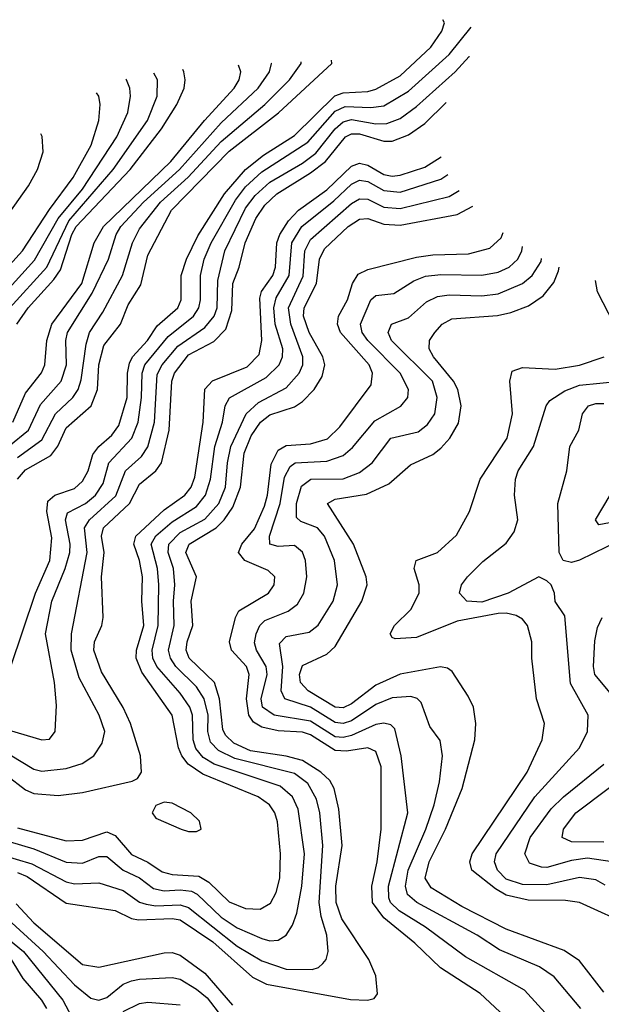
# Model space of a CAD drawing. Header units: inches. Extents: x 1305375 to 1407406, y 744550 to 841633.
# Tile 264 of 509: x 1351376 to 1352804, y 837160 to 839578. Entities that reach past the tile are written whole.
import ezdxf

# ---------------------------------------------------------------- set-up
doc = ezdxf.new("R2010")
doc.units = ezdxf.units.IN
doc.header["$MEASUREMENT"] = 0
doc.layers.add('B3853', color=7, linetype='Continuous')

msp = doc.modelspace()

# ---------------------------------------------------------------- linework, layer by layer
at = {"layer": 'B3853', "color": 5}
for points, elevation in [([(1351350, 837833.5), (1351430, 837809.6), (1351449, 837811), (1351462.6, 837830), (1351466.3, 837893.7), (1351461.4, 837950), (1351438.8, 838070), (1351454.7, 838150), (1351487.5, 838230), (1351498.8, 838270), (1351499.7, 838290), (1351488, 838350), (1351492.9, 838367.1), (1351537, 838390), (1351561.9, 838410), (1351581, 838439), (1351594.3, 838490), (1351651.2, 838550), (1351666.5, 838590), (1351675.1, 838650), (1351676.5, 838710), (1351683.3, 838730), (1351740.4, 838799.6), (1351802.7, 838850), (1351815.5, 838870), (1351819.6, 838890), (1351819.6, 838950), (1351828.7, 838990), (1351846, 839030), (1351905.5, 839134.5), (1351930, 839167.3), (1351970, 839204.1), (1352082.7, 839277.3), (1352150, 839353.3), (1352175, 839365), (1352238, 839362), (1352270, 839366.3), (1352330, 839402), (1352430, 839492.3), (1352483.9, 839559.6)], 2060), ([(1351352.8, 837987.2), (1351414.8, 838170), (1351449.5, 838250), (1351454.3, 838305.7), (1351442.5, 838370), (1351444.5, 838395.5), (1351462.1, 838410), (1351510, 838426.9), (1351530, 838444.7), (1351543.7, 838470), (1351555, 838510), (1351570.3, 838529.7), (1351602.3, 838557.7), (1351618.9, 838581.1), (1351639.3, 838650), (1351640.2, 838710), (1351645.2, 838734.8), (1351652.7, 838750), (1351689.1, 838790), (1351713.5, 838826.5), (1351763.8, 838870), (1351772.1, 838890), (1351772.5, 838950), (1351785.6, 838990), (1351812.9, 839047.1), (1351878.2, 839150), (1351930.2, 839210), (1351974.6, 839245.4), (1352050, 839293.4), (1352149.5, 839390.5), (1352170, 839398.4), (1352230, 839401.7), (1352250, 839407), (1352310, 839439.9), (1352385.1, 839510), (1352412.2, 839550), (1352418.8, 839570), (1352414.9, 839577.8)], 2080), ([(1351352.6, 837772.6), (1351410, 837738), (1351430, 837732.6), (1351490, 837739.1), (1351528.7, 837751.3), (1351557.3, 837770), (1351578.3, 837801.7), (1351584.4, 837830), (1351570.7, 837870), (1351521.9, 837961.9), (1351502.1, 838030), (1351502.8, 838070), (1351541.7, 838270), (1351534.5, 838330), (1351547.3, 838350), (1351611.5, 838408.5), (1351635.7, 838470), (1351674.4, 838505.6), (1351690.6, 838529.4), (1351706.8, 838590), (1351713.4, 838706.6), (1351725.6, 838730), (1351763.9, 838776.1), (1351830, 838821.7), (1351853.3, 838850), (1351860.4, 838870), (1351862.5, 838937.5), (1351879.4, 839010), (1351930, 839114.7), (1351953.7, 839146.3), (1351990, 839178.9), (1352070, 839225.4), (1352102.5, 839250), (1352150, 839310), (1352170, 839326.9), (1352190, 839332.4), (1352250, 839321.9), (1352277.4, 839322.6), (1352310, 839335.1), (1352350, 839364.3), (1352444.6, 839450), (1352479.4, 839487.4), (1352479.7, 839487.7)], 2040), ([(1351349.4, 838530.6), (1351397.6, 838570), (1351427.1, 838632.9), (1351477.4, 838690), (1351490.6, 838730), (1351489.2, 838790), (1351493.1, 838810), (1351553.7, 838906.3), (1351593.4, 838990), (1351612.7, 839050), (1351624.2, 839070), (1351679.6, 839130), (1351768, 839210), (1351870, 839324.6), (1351961.5, 839410), (1351988.9, 839450), (1351993.5, 839470), (1351993.2, 839471.2)], 2160), ([(1351358.6, 838590), (1351390, 838661), (1351429.1, 838710.9), (1351437.2, 838730), (1351442.1, 838790), (1351454.4, 838830), (1351528.2, 838930), (1351558.8, 839030), (1351581.2, 839070), (1351746.9, 839230), (1351829.6, 839330.4), (1351902.4, 839410), (1351914.5, 839430), (1351919, 839450), (1351913.2, 839465.9)], 2180), ([(1351370, 838450), (1351390, 838472.4), (1351452.4, 838507.6), (1351469, 838531), (1351490, 838575.9), (1351551.2, 838630), (1351566.4, 838670), (1351569.8, 838730), (1351582.3, 838777.7), (1351622.8, 838830), (1351642.2, 838877.8), (1351672.9, 838927.1), (1351690, 838999.5), (1351748.6, 839110), (1351890, 839255.4), (1352010.7, 839349.3), (1352142, 839470), (1352141, 839478.3)], 2120), ([(1351370, 838502.9), (1351430, 838545.9), (1351463.3, 838610), (1351506.1, 838650), (1351519.2, 838670), (1351526.8, 838693.2), (1351538.5, 838781.5), (1351546.9, 838810), (1351579.9, 838860.1), (1351628.3, 838950), (1351652.8, 839030), (1351670, 839064), (1351721.2, 839130), (1351789.1, 839190.9), (1351870, 839278.7), (1351977.5, 839370), (1352037.8, 839430), (1352066.9, 839470), (1352067, 839474.2)], 2140), ([(1351351.1, 838870), (1351442.2, 838970), (1351496.1, 839083.9), (1351604.8, 839210), (1351689.2, 839330), (1351713.2, 839390), (1351713.7, 839430), (1351705.2, 839446.7)], 2240), ([(1351369, 838830), (1351396.3, 838870), (1351459.9, 838940.1), (1351476, 838964), (1351503.4, 839050), (1351514.5, 839070), (1351646.5, 839210), (1351724.1, 839310), (1351761.8, 839370), (1351779.3, 839410), (1351782.1, 839430), (1351778.7, 839450), (1351775.9, 839455.2)], 2220), ([(1351286.5, 838850), (1351412.3, 838987.7), (1351470, 839090), (1351530, 839162.1), (1351614.2, 839290), (1351641, 839350), (1351647.5, 839390), (1351646.2, 839410), (1351637.8, 839430), (1351636.4, 839431.4)], 2260), ([(1351255.2, 838870), (1351382.3, 839010), (1351448.5, 839111.5), (1351507, 839190), (1351551.5, 839270), (1351570.3, 839330), (1351573.4, 839370), (1351570.3, 839390), (1351564, 839397.9)], 2280), ([(1351343.1, 837723.1), (1351390, 837687.1), (1351410, 837677.7), (1351470, 837672.9), (1351530, 837680.1), (1351651.6, 837708.4), (1351665, 837715), (1351674.6, 837730), (1351671.9, 837770), (1351648.1, 837850), (1351630, 837888.8), (1351576.8, 837976.8), (1351557.7, 838030), (1351559.6, 838050), (1351577.1, 838090), (1351580.3, 838110), (1351576.9, 838210), (1351582.9, 838270), (1351576.8, 838310), (1351581.7, 838330), (1351645.3, 838390), (1351670, 838437.3), (1351710.1, 838469.9), (1351724.1, 838490), (1351742.7, 838570), (1351749.6, 838690), (1351755.9, 838710), (1351790, 838754.8), (1351852.6, 838787.4), (1351882, 838818), (1351896.6, 838863.4), (1351899.2, 838930), (1351914.8, 838970), (1351928.9, 839030), (1351955.3, 839090), (1351977.5, 839122.5), (1352007, 839150), (1352090, 839201.5), (1352126.8, 839230), (1352175.6, 839290), (1352190, 839297.2), (1352210, 839297.3), (1352270, 839279.7), (1352290, 839279.7), (1352330, 839295.1), (1352370, 839323.2), (1352422.8, 839374.6)], 2020), ([(1350451, 838865.5), (1350442.8, 838830), (1350442.3, 838810), (1350452.9, 838770), (1350484.5, 838730), (1350530, 838699.5), (1350590, 838675.1), (1350630, 838666.7), (1350750, 838669.1), (1350850, 838642.6), (1350890, 838636.8), (1350930, 838636.8), (1350970, 838645), (1351025.8, 838674.2), (1351076.9, 838723.1), (1351122.5, 838790), (1351198.3, 838921.7), (1351268.5, 839011.5), (1351350, 839102.6), (1351397.4, 839170), (1351419.8, 839210), (1351433.2, 839253.2), (1351430.8, 839290.8), (1351427.9, 839297.5)], 2320), ([(1351370, 837593.9), (1351490, 837561.6), (1351530, 837563.6), (1351590, 837583.8), (1351610, 837575.1), (1351650, 837528.2), (1351690, 837509.5), (1351725.6, 837485.6), (1351750, 837479.3), (1351815.2, 837475.2), (1351840.1, 837460.1), (1351890, 837411.6), (1351930, 837395.3), (1351966.2, 837393.8), (1351991.6, 837408.4), (1352005.4, 837434.6), (1352014.3, 837470), (1352015.8, 837530), (1352008.3, 837608.3), (1352002.1, 837630), (1351989, 837650), (1351961.1, 837670), (1351825.7, 837725.7), (1351789.7, 837749.7), (1351773.4, 837770), (1351765.4, 837790), (1351749.7, 837870), (1351675.9, 837975.9), (1351661.6, 838010), (1351662.7, 838030), (1351680.4, 838090), (1351675.6, 838150), (1351676.9, 838210), (1351670, 838250), (1351656.3, 838290), (1351661, 838310), (1351730, 838374.6), (1351781.3, 838410), (1351796.4, 838430), (1351805.3, 838454.7), (1351826, 838590), (1351830, 838670.6), (1351848.9, 838691.1), (1351934.4, 838725.6), (1351963.9, 838756.1), (1351970, 838790), (1351965.6, 838894.4), (1351969.7, 838910.3), (1351997.1, 838950), (1352003.8, 838970), (1352007.3, 839030), (1352014.2, 839050), (1352035.7, 839084.3), (1352060.5, 839110), (1352130, 839160.4), (1352190, 839217.9), (1352210, 839225.6), (1352230, 839220.3), (1352270, 839198), (1352290, 839193.9), (1352310, 839196), (1352370, 839215.4), (1352410.1, 839240.7)], 1980), ([(1351350, 837559.6), (1351410, 837541.8), (1351490, 837509.6), (1351530, 837506.8), (1351570, 837522.8), (1351590, 837523.2), (1351629.4, 837489.4), (1351670, 837470.5), (1351704.4, 837444.4), (1351730, 837439.2), (1351770, 837441.6), (1351797.8, 837437.8), (1351811, 837431), (1351870, 837374.5), (1351910, 837348.4), (1351970, 837321.8), (1351990, 837316.5), (1352010, 837317.5), (1352030.2, 837329.8), (1352045.4, 837354.6), (1352055.8, 837384.2), (1352068.5, 837450), (1352074.7, 837530), (1352059.6, 837639.6), (1352045.3, 837670), (1352015.5, 837695.5), (1351852.8, 837750), (1351826, 837766), (1351808, 837788), (1351801.2, 837810), (1351800.1, 837870), (1351793.1, 837890), (1351770, 837924.3), (1351712.1, 837990), (1351702.5, 838010), (1351700.8, 838030), (1351715.5, 838090), (1351717.1, 838190), (1351713.8, 838230), (1351698.6, 838290), (1351709.7, 838310.3), (1351750, 838344.7), (1351810, 838382.4), (1351831.8, 838410), (1351844.5, 838450), (1351854.4, 838530), (1351873.2, 838590), (1351879.8, 838630), (1351890.7, 838649.3), (1351980.9, 838699.1), (1352012.6, 838730), (1352020.7, 838750), (1352021.8, 838770), (1352002.9, 838830), (1351999.8, 838870), (1352005.4, 838894.6), (1352037.6, 838950), (1352044.1, 839030), (1352068.4, 839070), (1352146.9, 839133.1), (1352190, 839174.3), (1352210, 839184), (1352230, 839180.4), (1352270, 839158.1), (1352310, 839154.7), (1352410, 839186.4), (1352426.8, 839198)], 1960), ([(1351328.4, 837528.4), (1351405.4, 837505.4), (1351490, 837460.9), (1351510, 837456.3), (1351570, 837458.5), (1351630, 837439.9), (1351670, 837411.2), (1351685.8, 837405.8), (1351710, 837402.4), (1351770, 837404.4), (1351790, 837398.2), (1351910, 837302.6), (1351970, 837267.1), (1352030, 837246.7), (1352093.9, 837246.1), (1352109.1, 837250.9), (1352119.7, 837260.3), (1352127.7, 837270), (1352133, 837290), (1352129.5, 837330), (1352115.6, 837375.6), (1352111.2, 837410), (1352119.5, 837550), (1352112.4, 837630), (1352104.1, 837664.1), (1352082.7, 837702.7), (1352050, 837727.1), (1351903.8, 837763.8), (1351863.7, 837783.7), (1351844.1, 837804.1), (1351837.8, 837830), (1351838.5, 837870), (1351828.9, 837910), (1351810, 837939.8), (1351759, 837990), (1351745.6, 838010), (1351741.1, 838030), (1351755.1, 838090), (1351753, 838150), (1351756.8, 838190), (1351753.5, 838230), (1351740.4, 838270), (1351741.7, 838290), (1351770, 838318.6), (1351830, 838351.6), (1351864.9, 838390), (1351881.3, 838430), (1351885.8, 838490), (1351894.2, 838530), (1351931.5, 838610), (1351961.7, 838638.3), (1352030, 838674.3), (1352062.2, 838710), (1352070.5, 838730), (1352071.2, 838750), (1352041.1, 838830), (1352036, 838870), (1352071.9, 838948.1), (1352075.5, 839010), (1352090, 839038.5), (1352190, 839126.7), (1352210, 839137.9), (1352230, 839137.3), (1352270, 839117.9), (1352310, 839114.1), (1352430, 839144), (1352454.3, 839158.7)], 1940), ([(1351370, 837483.8), (1351394.1, 837474.1), (1351490, 837408.9), (1351610, 837390.9), (1351650, 837371.3), (1351667.5, 837367.5), (1351750, 837371), (1351770, 837367.9), (1351850, 837313.4), (1351947, 837227), (1351981.2, 837210), (1352188.1, 837171.9), (1352229.2, 837170.8), (1352245.8, 837174.2), (1352254.3, 837185.7), (1352249.9, 837230), (1352233.1, 837270), (1352166.2, 837370), (1352152.4, 837410), (1352152.2, 837450), (1352167.1, 837550), (1352159.1, 837639.1), (1352147.8, 837690), (1352136.7, 837710), (1352114.9, 837730), (1352070, 837758.6), (1352030, 837769.5), (1351942.5, 837782.5), (1351901.3, 837801.2), (1351880.9, 837820.9), (1351874.8, 837834.8), (1351866.4, 837910), (1351853.9, 837950), (1351791.7, 838010), (1351784.6, 838030), (1351786.7, 838050), (1351800.7, 838090), (1351796.6, 838150), (1351809.9, 838210), (1351783.9, 838270), (1351791.5, 838290), (1351857.8, 838330), (1351878, 838350), (1351899, 838381), (1351918, 838430), (1351926.7, 838513.3), (1351944.3, 838555.7), (1351966.7, 838590), (1351990, 838607.4), (1352050, 838627.3), (1352070, 838640.2), (1352098.6, 838670), (1352117.9, 838702.1), (1352124.6, 838730), (1352120, 838750), (1352086.2, 838810), (1352072.6, 838850), (1352073.8, 838870), (1352104.7, 838930), (1352112, 838990), (1352124.4, 839015.6), (1352181.8, 839070), (1352210, 839088.1), (1352230, 839089.3), (1352270, 839075.4), (1352310, 839073.5), (1352450, 839099.7), (1352488.4, 839120.3)], 1920), ([(1352567, 837130), (1352506.5, 837186.5), (1352409.1, 837250), (1352345.9, 837310), (1352270, 837372.4), (1352242, 837410), (1352239.8, 837450), (1352253.3, 837510), (1352262.9, 837590), (1352263.1, 837743.1), (1352250, 837781.1), (1352230, 837790.2), (1352178.2, 837781.8), (1352150, 837783.8), (1352090, 837821.7), (1352070, 837828.3), (1352010, 837831.4), (1351970, 837841.1), (1351950, 837853.4), (1351937.9, 837870), (1351932.2, 837910), (1351939.4, 837970), (1351932.1, 837990), (1351895.4, 838030), (1351890.6, 838050), (1351905.1, 838110), (1351914, 838126), (1351986.5, 838170), (1352000.3, 838190), (1352002.4, 838210), (1351985.4, 838225.4), (1351928.5, 838250), (1351913, 838270), (1351921, 838290), (1351952.3, 838327.7), (1351976.5, 838383.5), (1351984.4, 838410), (1351993.2, 838486.8), (1352010, 838520.9), (1352030, 838532.2), (1352090, 838536.4), (1352131.1, 838548.9), (1352161.9, 838578.1), (1352238.5, 838681.5), (1352241.8, 838710), (1352233.4, 838730), (1352163.4, 838810), (1352155.6, 838830), (1352158.3, 838850), (1352180.7, 838890), (1352192.4, 838930), (1352206.7, 838953.3), (1352230, 838964.5), (1352350, 838994.5), (1352390, 839000.4), (1352477.3, 839002.7), (1352530, 839016.9), (1352557.4, 839042.6), (1352562.8, 839055.5)], 1880), ([(1352674.3, 837130), (1352615.2, 837195.2), (1352470, 837276.6), (1352372.2, 837350), (1352307.1, 837390), (1352286, 837410), (1352281.7, 837421.7), (1352281, 837450), (1352328.3, 837630), (1352312.2, 837770), (1352296.4, 837836.4), (1352286.7, 837846.7), (1352270, 837850.2), (1352250, 837846.9), (1352190, 837820.2), (1352170, 837815.2), (1352150, 837817.3), (1352090, 837855.8), (1352000.2, 837870), (1351971.5, 837890), (1351968.8, 837910), (1351983.3, 837970), (1351981.1, 837990), (1351957.2, 838030), (1351952.3, 838047.7), (1351955.9, 838070), (1351965.4, 838090), (1351977.6, 838102.4), (1352034.4, 838125.6), (1352057.4, 838142.6), (1352073.1, 838170), (1352080.6, 838210), (1352077.1, 838250), (1352070, 838270.5), (1352050, 838287), (1352010, 838284.7), (1351990, 838289.9), (1351989.2, 838310), (1352015.2, 838390), (1352025.6, 838454.4), (1352039.5, 838480.5), (1352052, 838490), (1352130, 838493.5), (1352170, 838508.1), (1352192.4, 838527.6), (1352247.3, 838592.7), (1352311, 838629), (1352328.4, 838650), (1352329.9, 838670), (1352309.6, 838710), (1352230.7, 838790), (1352216.7, 838810), (1352212.2, 838830), (1352237.7, 838890), (1352250, 838901), (1352294.3, 838905.7), (1352343, 838937), (1352371.8, 838948.2), (1352410, 838952.5), (1352510, 838950.9), (1352550, 838957.6), (1352577.7, 838970), (1352598.3, 838990), (1352608.4, 839010), (1352610.3, 839021.2)], 1860), ([(1352753, 837150), (1352687.6, 837227.6), (1352652.2, 837252.2), (1352553.6, 837293.6), (1352498.9, 837330), (1352350.3, 837410.3), (1352328.1, 837430), (1352322.6, 837450), (1352329.6, 837490), (1352372.7, 837590), (1352393.2, 837650), (1352406.3, 837706.3), (1352413.5, 837770), (1352408.2, 837808.2), (1352382.2, 837842.2), (1352361, 837901), (1352351.4, 837911.4), (1352335.7, 837915.7), (1352290, 837913.1), (1352250, 837896), (1352190, 837856.3), (1352170, 837849.6), (1352150, 837851.8), (1352090, 837889.8), (1352026.5, 837910), (1352017.5, 837930), (1352021.8, 837990), (1352013.7, 838046.3), (1352030, 838063.6), (1352086.1, 838073.9), (1352108.7, 838091.3), (1352145.4, 838150), (1352155.5, 838190), (1352148.5, 838250), (1352123.8, 838310), (1352107.2, 838330), (1352066, 838346), (1352055.4, 838355.4), (1352055.1, 838390), (1352067.7, 838432.3), (1352090.4, 838449.6), (1352169.5, 838450.5), (1352210, 838465.8), (1352240.8, 838490), (1352287, 838550), (1352353.8, 838566.2), (1352376.5, 838583.5), (1352394.5, 838610), (1352400.2, 838650), (1352388.8, 838690), (1352288.3, 838790), (1352279.9, 838810), (1352288.1, 838830), (1352330, 838845.8), (1352374.8, 838885.2), (1352401.5, 838898.5), (1352430, 838901.9), (1352510, 838899.9), (1352550, 838904.7), (1352610.3, 838930), (1352633.9, 838950), (1352655.5, 838984.5), (1352656.6, 838991.2)], 1840), ([(1352810, 837189.9), (1352750, 837266.9), (1352712.6, 837292.6), (1352570, 837344.8), (1352460.8, 837400.8), (1352385.9, 837445.9), (1352371.5, 837470), (1352381.2, 837510), (1352420.7, 837590), (1352461.9, 837690), (1352493.1, 837810), (1352495.6, 837850), (1352489.5, 837890), (1352477, 837917), (1352437.3, 837977.3), (1352425.8, 837985.8), (1352408.5, 837988.5), (1352310, 837970.7), (1352250, 837943.9), (1352190, 837898.4), (1352170, 837888.5), (1352150, 837890.2), (1352084, 837930), (1352064.7, 837950), (1352062.8, 837970), (1352070, 837992.5), (1352130, 838019.7), (1352150, 838038.6), (1352216, 838150), (1352228.9, 838190), (1352226.4, 838210), (1352194.8, 838290), (1352131.2, 838390), (1352150, 838400.9), (1352227.1, 838412.9), (1352281.8, 838438.2), (1352335.3, 838484.7), (1352389.9, 838510), (1352410, 838525.7), (1352431.4, 838550), (1352452.7, 838587.3), (1352459.4, 838630), (1352451.3, 838670), (1352441, 838690), (1352391.9, 838750), (1352380.9, 838770), (1352382.1, 838790), (1352394.8, 838810), (1352412.8, 838830), (1352436.3, 838843.7), (1352548.3, 838851.7), (1352581.5, 838858.5), (1352625.1, 838874.9), (1352660.6, 838899.4), (1352687.2, 838932.8), (1352698.7, 838961.3), (1352700.1, 838970.1)], 1820), ([(1352835.5, 838830), (1352794, 838910), (1352789.2, 838937.4)], 1780), ([(1352883, 837350), (1352750, 837409.9), (1352715.5, 837415.5), (1352623.8, 837416.2), (1352570, 837428.2), (1352543.6, 837443.6), (1352485.7, 837490), (1352480.6, 837510), (1352486.5, 837530), (1352621.5, 837730), (1352658.2, 837810), (1352664.3, 837850), (1352644.2, 837910), (1352632.6, 838010), (1352633.4, 838050), (1352622.2, 838090), (1352610, 838105.9), (1352594.5, 838114.5), (1352570, 838120.7), (1352550, 838119.7), (1352450, 838101.3), (1352350, 838061.1), (1352297.8, 838057.8), (1352290, 838061.1), (1352285.4, 838070), (1352296.1, 838090), (1352336.2, 838130), (1352356.8, 838170), (1352356, 838190), (1352344.1, 838230), (1352348.9, 838250), (1352401.6, 838270), (1352447.9, 838312.1), (1352479.9, 838370), (1352505.8, 838450), (1352572.1, 838550), (1352585.7, 838610), (1352578.7, 838690), (1352585, 838715), (1352610, 838724.1), (1352690, 838719.5), (1352750.4, 838729.6), (1352810.2, 838749.8)], 1780), ([(1352812.7, 837452.7), (1352790, 837465.5), (1352750, 837471.7), (1352670, 837453.7), (1352610, 837454.1), (1352570, 837467.7), (1352548.6, 837490), (1352541, 837510), (1352545.4, 837530), (1352640.4, 837670), (1352749.9, 837790), (1352769.9, 837830), (1352770.9, 837870), (1352727.8, 837947.8), (1352714, 838114), (1352690, 838149.3), (1352688.4, 838170), (1352680.2, 838190), (1352670, 838199.9), (1352650, 838209.9), (1352574.8, 838170), (1352510, 838147.7), (1352473.3, 838150), (1352455.3, 838170), (1352460.3, 838190), (1352474.8, 838210), (1352512.8, 838247.2), (1352570, 838292.4), (1352590, 838320.2), (1352598.7, 838350), (1352590.4, 838410), (1352593.1, 838450), (1352599.4, 838470), (1352637.1, 838530), (1352668, 838630), (1352677.4, 838642.6), (1352713.7, 838666.3), (1352750, 838680.7), (1352850, 838690.1)], 1760), ([(1352884.1, 838315.9), (1352750, 838250.7), (1352730, 838244.8), (1352710, 838249.6), (1352700.5, 838270), (1352697.2, 838390), (1352718.7, 838470), (1352726.4, 838530), (1352748.3, 838570), (1352757.6, 838610), (1352772.5, 838630), (1352790, 838635.6), (1352810, 838635.4)], 1740), ([(1352850, 838347.6), (1352797.6, 838337.6), (1352789.1, 838350), (1352825.6, 838410)], 1720), ([(1352871.5, 837870), (1352787.7, 837970), (1352784.1, 837990), (1352787.7, 838052.3), (1352794.6, 838085.4), (1352805.3, 838110)], 1740), ([(1352830, 837509.9), (1352770, 837519.4), (1352730, 837513.6), (1352670, 837496.4), (1352657, 837497), (1352627.2, 837507.2), (1352615.8, 837530), (1352628.8, 837570), (1352680.2, 837639.8), (1352710.5, 837669.5), (1352810, 837750.1)], 1740), ([(1352810, 837558.2), (1352730, 837559.3), (1352707.1, 837570), (1352711.1, 837590), (1352741.4, 837630), (1352899.9, 837750)], 1720), ([(1351367.1, 837407.1), (1351410, 837360.3), (1351530, 837258.2), (1351570, 837251.2), (1351730, 837286.4), (1351750, 837287.2), (1351770, 837281.1), (1351830, 837237), (1351898.1, 837158.1)], 1880), ([(1351337.4, 837377.4), (1351433.3, 837290), (1351510, 837207.9), (1351550, 837175.2), (1351570, 837170.5), (1351590, 837177.1), (1351630, 837209.4), (1351650, 837217.5), (1351670, 837222.3), (1351750, 837225.7), (1351770, 837222.1), (1351810, 837197.7), (1351835.8, 837175.8), (1351871.2, 837130)], 1860), ([(1351330, 837335.3), (1351384.8, 837290), (1351481.6, 837170), (1351510, 837116.6)], 1840), ([(1351354.9, 837270), (1351383.8, 837223.8), (1351429.3, 837170), (1351441.8, 837150)], 1820), ([(1351630, 837142.6), (1351670, 837162.3), (1351690, 837165.5), (1351770, 837158.7)], 1840)]:
    msp.add_lwpolyline(points, dxfattribs=dict(at, elevation=elevation))
at = {"layer": 'B3853', "color": 5, "elevation": 2020}
msp.add_lwpolyline([(1351730, 837656.2), (1351710, 837648.4), (1351700.8, 837630), (1351710, 837617.5), (1351772, 837590), (1351790, 837584.2), (1351810, 837584.6), (1351821.1, 837590), (1351817.1, 837610), (1351795.6, 837630), (1351750, 837653.8)], close=True, dxfattribs=at)

doc.saveas('drawing.dxf')
